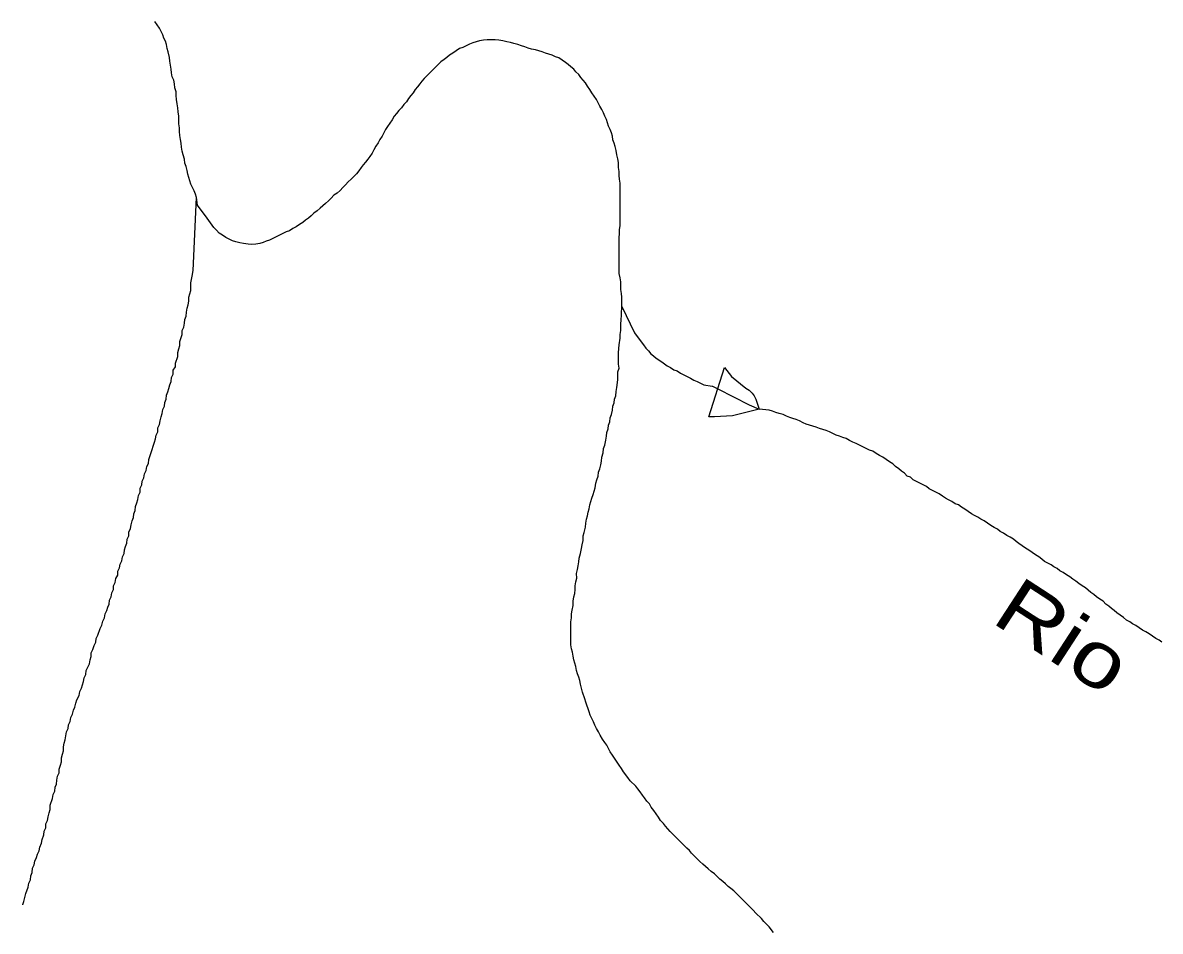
# Model space of a CAD drawing. Extents: x 652.3 to 678, y 7316.9 to 7344.9.
# Drawn here: x 668.312 to 669.946, y 7328.454 to 7329.759 of the extents above; entities that cross this region are included whole.
import ezdxf
from ezdxf.enums import TextEntityAlignment as Align

# ---------------------------------------------------------------- set-up
doc = ezdxf.new("R2010")
doc.units = 0
doc.header["$LTSCALE"] = 0.032
for name, color, linetype, lineweight in [('2', 7, 'Continuous', 25), ('55', 7, 'Continuous', 25), ('7', 7, 'Continuous', 25)]:
    doc.layers.add(name, color=color, linetype=linetype, lineweight=lineweight)
doc.layers.add('61', color=7, linetype='Continuous')

msp = doc.modelspace()

# ---------------------------------------------------------------- linework, layer by layer
at = {"layer": '2'}
for points in [[(669.2976, 7329.1929), (669.2976, 7329.1929), (669.3199, 7329.2637), (669.3302, 7329.251)], [(669.3302, 7329.251), (669.3509, 7329.2343), (669.3557, 7329.2311), (669.3597, 7329.2271), (669.3628, 7329.2231), (669.3652, 7329.2183), (669.37, 7329.204)], [(669.37, 7329.204), (669.37, 7329.204), (669.3318, 7329.1945), (669.3056, 7329.1929), (669.2976, 7329.1929)]]:
    msp.add_lwpolyline(points, dxfattribs=at)
at = {"layer": '55'}
msp.add_lwpolyline([(669.3103, 7329.2332), (669.3556, 7329.2103), (669.37, 7329.204)], dxfattribs=at)
at = {"layer": '7'}
msp.add_line((669.1727, 7329.3512), (669.1727, 7329.3528), dxfattribs=at)
for points in [[(668.5441, 7329.5629), (668.5425, 7329.5692), (668.5409, 7329.5748), (668.5401, 7329.5804), (668.5393, 7329.586), (668.5385, 7329.5915), (668.5377, 7329.5971), (668.5369, 7329.6027), (668.5369, 7329.6082), (668.5361, 7329.6138), (668.5361, 7329.6194), (668.5361, 7329.6249), (668.5353, 7329.6313), (668.5345, 7329.6369), (668.5337, 7329.6424), (668.5329, 7329.6488), (668.5322, 7329.6544), (668.5322, 7329.66), (668.5306, 7329.6655), (668.5298, 7329.6711), (668.529, 7329.6767), (668.5266, 7329.6814), (668.5258, 7329.687), (668.525, 7329.6926), (668.5242, 7329.6981), (668.5234, 7329.7037), (668.5226, 7329.7093), (668.521, 7329.7172), (668.5194, 7329.722), (668.5186, 7329.7276), (668.517, 7329.7324), (668.5146, 7329.7371), (668.5131, 7329.7419), (668.5107, 7329.7467), (668.5083, 7329.7515), (668.5051, 7329.7562), (668.5019, 7329.761)], [(669.1727, 7329.3528), (669.1727, 7329.3544), (669.1727, 7329.3592), (669.1727, 7329.3647), (669.1719, 7329.3703), (669.1711, 7329.3759), (669.1711, 7329.3815), (669.1711, 7329.387), (669.1703, 7329.3926), (669.1687, 7329.399), (669.1687, 7329.4045), (669.1687, 7329.4165), (669.1687, 7329.422), (669.1687, 7329.4276), (669.1687, 7329.4332), (669.1687, 7329.4387), (669.1687, 7329.4443), (669.1687, 7329.4499), (669.1695, 7329.4563), (669.1695, 7329.4618), (669.1703, 7329.4674), (669.1703, 7329.473), (669.1703, 7329.4785), (669.1703, 7329.4841), (669.1703, 7329.4897), (669.1703, 7329.4952), (669.1703, 7329.5008), (669.1703, 7329.5064), (669.1703, 7329.512), (669.1703, 7329.5175), (669.1703, 7329.5231), (669.1703, 7329.5287), (669.1695, 7329.5342), (669.1687, 7329.5398), (669.1687, 7329.5454), (669.1679, 7329.5509), (669.1679, 7329.5581), (669.1671, 7329.5637), (669.1655, 7329.5692), (669.1647, 7329.5756), (669.1631, 7329.5812), (669.1615, 7329.586), (669.1599, 7329.5907), (669.1592, 7329.5963), (669.1576, 7329.6011), (669.156, 7329.6058), (669.1536, 7329.6106), (669.152, 7329.6154), (669.1504, 7329.6202), (669.148, 7329.6249), (669.1464, 7329.6297), (669.144, 7329.6345), (669.1409, 7329.6393), (669.1385, 7329.644), (669.1361, 7329.6488), (669.1329, 7329.6536), (669.1297, 7329.6584), (669.1265, 7329.6631), (669.1233, 7329.6679), (669.1202, 7329.6727), (669.117, 7329.6767), (669.1138, 7329.6806), (669.1106, 7329.6846), (669.1066, 7329.6886), (669.1035, 7329.6926), (669.0995, 7329.6958), (669.0955, 7329.6989), (669.0915, 7329.7021), (669.0867, 7329.7053), (669.082, 7329.7085), (669.0772, 7329.7101), (669.0724, 7329.7125), (669.0676, 7329.7141), (669.0629, 7329.7156), (669.0581, 7329.7172), (669.0533, 7329.7188), (669.0486, 7329.7204), (669.043, 7329.7212), (669.0382, 7329.7228), (669.0334, 7329.7244), (669.0287, 7329.726), (669.0231, 7329.7276), (669.0175, 7329.7292), (669.0127, 7329.7308), (669.0072, 7329.7316), (669.0016, 7329.7332), (668.996, 7329.7339), (668.9905, 7329.7347), (668.9849, 7329.7347), (668.9793, 7329.7347), (668.9738, 7329.7339), (668.9682, 7329.7332), (668.9634, 7329.7316), (668.9586, 7329.73), (668.9539, 7329.7284), (668.9491, 7329.726), (668.9443, 7329.7236), (668.9395, 7329.722), (668.9348, 7329.7188), (668.93, 7329.7156)], [(668.93, 7329.7156), (668.9252, 7329.7125), (668.9212, 7329.7093), (668.9173, 7329.7061), (668.9125, 7329.7029), (668.9085, 7329.6989), (668.9045, 7329.695), (668.9006, 7329.691), (668.8966, 7329.687), (668.8926, 7329.683), (668.8886, 7329.679), (668.8854, 7329.6751), (668.8823, 7329.6711), (668.8791, 7329.6671), (668.8759, 7329.6631), (668.8727, 7329.6584), (668.8695, 7329.6544), (668.8663, 7329.6504), (668.8632, 7329.6456), (668.8592, 7329.6416), (668.856, 7329.6369), (668.852, 7329.6329), (668.8488, 7329.6289), (668.8457, 7329.6249), (668.8425, 7329.6194), (668.8393, 7329.6146), (668.8361, 7329.6098), (668.8329, 7329.6058), (668.8305, 7329.6011), (668.8281, 7329.5963), (668.825, 7329.5915), (668.8226, 7329.5867), (668.8194, 7329.582), (668.8162, 7329.5764), (668.8138, 7329.5716), (668.8106, 7329.5669), (668.8075, 7329.5629), (668.8043, 7329.5589), (668.8011, 7329.5549), (668.7979, 7329.5509), (668.7947, 7329.5462), (668.7915, 7329.5422), (668.7876, 7329.5382), (668.7836, 7329.5342), (668.7796, 7329.5303), (668.7756, 7329.5263), (668.7717, 7329.5223), (668.7677, 7329.5183), (668.7637, 7329.5143), (668.7589, 7329.5112), (668.7549, 7329.5072), (668.751, 7329.5032), (668.747, 7329.4992), (668.743, 7329.496), (668.739, 7329.4929), (668.7351, 7329.4889), (668.7303, 7329.4857), (668.7263, 7329.4817), (668.7223, 7329.4785), (668.7183, 7329.4754), (668.7144, 7329.4722), (668.7096, 7329.469), (668.7048, 7329.4658), (668.7, 7329.4634), (668.6953, 7329.4602), (668.6905, 7329.4586), (668.6857, 7329.4563), (668.6809, 7329.4539), (668.6762, 7329.4515), (668.6714, 7329.4491), (668.6666, 7329.4467), (668.6618, 7329.4451), (668.6571, 7329.4435), (668.6523, 7329.4419), (668.6467, 7329.4411), (668.6412, 7329.4403), (668.6356, 7329.4411), (668.6292, 7329.4419), (668.6237, 7329.4427), (668.6181, 7329.4443), (668.6133, 7329.4459), (668.6085, 7329.4483), (668.6038, 7329.4507), (668.599, 7329.4539), (668.5942, 7329.457), (668.5902, 7329.461), (668.5863, 7329.465), (668.5767, 7329.4785), (668.5632, 7329.4968), (668.5616, 7329.508)], [(668.5616, 7329.508), (668.56, 7329.5127), (668.5584, 7329.5175), (668.556, 7329.5223), (668.5536, 7329.5271), (668.552, 7329.5318), (668.5505, 7329.5366), (668.5489, 7329.5414), (668.5481, 7329.547), (668.5465, 7329.5525), (668.5449, 7329.5573), (668.5441, 7329.5629)], [(668.4677, 7329.0377), (668.4693, 7329.0433), (668.4709, 7329.0481), (668.4717, 7329.0536), (668.4733, 7329.0584), (668.4741, 7329.064), (668.4757, 7329.0695), (668.4772, 7329.0743), (668.478, 7329.0799), (668.4804, 7329.0847), (668.4804, 7329.0902), (668.4828, 7329.095), (668.4836, 7329.1006), (668.486, 7329.1054), (668.4868, 7329.1109), (668.4892, 7329.1157), (668.49, 7329.1213), (668.4924, 7329.126), (668.4932, 7329.1316), (668.4979, 7329.1459), (668.4995, 7329.1507), (668.5011, 7329.1563), (668.5027, 7329.1611), (668.5035, 7329.1666), (668.5059, 7329.1714), (668.5059, 7329.177), (668.5083, 7329.1817), (668.5091, 7329.1873), (668.5107, 7329.1929), (668.5123, 7329.1977), (668.5131, 7329.2032), (668.5154, 7329.208), (668.5162, 7329.2136), (668.5178, 7329.2183), (668.5186, 7329.2239), (668.5202, 7329.2287), (668.5218, 7329.2335), (668.5234, 7329.239), (668.525, 7329.2438), (668.5258, 7329.2494), (668.5282, 7329.2541), (668.5282, 7329.2597), (668.5314, 7329.2645), (668.5314, 7329.2701), (668.5345, 7329.2796), (668.5345, 7329.2852), (668.5361, 7329.2908), (668.5377, 7329.2955), (668.5377, 7329.3011), (668.5393, 7329.3067), (668.5409, 7329.3114), (668.5409, 7329.317), (668.5433, 7329.3218), (668.5441, 7329.3274), (668.5449, 7329.3329), (668.5465, 7329.3377), (668.5473, 7329.3433), (668.5481, 7329.3488), (668.5497, 7329.3536), (668.5505, 7329.3592), (668.5505, 7329.3647), (668.552, 7329.3695), (668.5536, 7329.3743), (668.5536, 7329.3854), (668.5552, 7329.395), (668.5568, 7329.4029), (668.5616, 7329.508)], [(669.1717, 7329.3303), (669.1727, 7329.3512), (669.191, 7329.3138)], [(669.1027, 7328.9279), (669.1035, 7328.9343), (669.105, 7328.9391), (669.1058, 7328.9446), (669.1058, 7328.9502), (669.1066, 7328.9558), (669.1082, 7328.9613), (669.1074, 7328.9677), (669.109, 7328.9733), (669.1098, 7328.9788), (669.1106, 7328.9844), (669.1114, 7328.99), (669.113, 7328.9963), (669.1146, 7329.0035), (669.1154, 7329.0091), (669.117, 7329.0154), (669.117, 7329.0218), (669.1186, 7329.0266), (669.1202, 7329.0345), (669.121, 7329.0401), (669.1218, 7329.0457), (669.1233, 7329.0505), (669.1241, 7329.056), (669.1257, 7329.0608), (669.1265, 7329.0664), (669.1297, 7329.0759), (669.1313, 7329.0815), (669.1345, 7329.091), (669.1353, 7329.0974), (669.1369, 7329.1022), (669.1385, 7329.1077), (669.1393, 7329.1133), (669.1409, 7329.1181), (669.1424, 7329.1237), (669.1432, 7329.1292), (669.144, 7329.1348), (669.1456, 7329.1412), (669.1464, 7329.1475), (669.148, 7329.1523), (669.1496, 7329.1595), (669.1504, 7329.165), (669.1512, 7329.1706), (669.1528, 7329.1754), (669.1536, 7329.1809), (669.1552, 7329.1857), (669.156, 7329.1913), (669.1576, 7329.1961), (669.1592, 7329.2024), (669.1599, 7329.208), (669.1615, 7329.2128), (669.1623, 7329.2183), (669.1639, 7329.2231), (669.1647, 7329.2295), (669.1655, 7329.2351), (669.1671, 7329.2462), (669.1671, 7329.2573), (669.1687, 7329.2629), (669.1679, 7329.2685), (669.1679, 7329.2852), (669.1687, 7329.2963), (669.1703, 7329.3059), (669.1703, 7329.3114), (669.1711, 7329.317), (669.1711, 7329.3281), (669.1717, 7329.3303)], [(669.191, 7329.3138), (669.1973, 7329.3043), (669.2037, 7329.2963), (669.2069, 7329.2915), (669.2109, 7329.2876), (669.2141, 7329.2836), (669.218, 7329.2804), (669.222, 7329.2772), (669.23, 7329.2717), (669.2379, 7329.2661), (669.2427, 7329.2637), (669.2475, 7329.2605), (669.2522, 7329.2589), (669.257, 7329.2557), (669.2713, 7329.2486), (669.2761, 7329.2454), (669.2809, 7329.2438), (669.2904, 7329.239), (669.3023, 7329.2371), (669.3027, 7329.2371), (669.3103, 7329.2332)], [(669.3302, 7329.251), (669.3509, 7329.2343), (669.3557, 7329.2311), (669.3597, 7329.2271), (669.3628, 7329.2231), (669.3652, 7329.2183), (669.37, 7329.204)], [(669.8387, 7328.947), (669.8339, 7328.9502), (669.8291, 7328.9534), (669.8251, 7328.9566), (669.8204, 7328.9597), (669.8164, 7328.9629), (669.8116, 7328.9661), (669.8068, 7328.9693), (669.8021, 7328.9717), (669.7981, 7328.9749), (669.7933, 7328.9772), (669.7893, 7328.9804), (669.7846, 7328.9828), (669.7798, 7328.9852), (669.7758, 7328.9884), (669.7718, 7328.9916), (669.7671, 7328.9948), (669.7623, 7328.9979), (669.7575, 7329.0011), (669.7527, 7329.0043), (669.748, 7329.0075), (669.7432, 7329.0107), (669.7392, 7329.0139), (669.7352, 7329.017), (669.7305, 7329.0202), (669.7257, 7329.0226), (669.7209, 7329.0258), (669.7161, 7329.0282), (669.7122, 7329.0314), (669.7074, 7329.0337), (669.7026, 7329.0369), (669.6978, 7329.0401), (669.6931, 7329.0433), (669.6883, 7329.0457), (669.6843, 7329.0489), (669.6795, 7329.0512), (669.6748, 7329.0536), (669.67, 7329.0568), (669.6652, 7329.06), (669.6604, 7329.0632), (669.6565, 7329.0664), (669.6517, 7329.068), (669.6469, 7329.0711), (669.6421, 7329.0735), (669.6374, 7329.0759), (669.6334, 7329.0791), (669.6286, 7329.0823), (669.6238, 7329.0847), (669.6191, 7329.0871), (669.6143, 7329.0894), (669.6103, 7329.0926), (669.6055, 7329.095), (669.6008, 7329.0974), (669.596, 7329.0998), (669.5912, 7329.1022), (669.5872, 7329.1062), (669.5825, 7329.1077), (669.5785, 7329.1117), (669.5745, 7329.1149), (669.5705, 7329.1181), (669.5658, 7329.1213), (669.5618, 7329.1252), (669.557, 7329.1284), (669.5522, 7329.1316), (669.5474, 7329.1348), (669.5427, 7329.1372), (669.5379, 7329.1404), (669.5331, 7329.1435), (669.5284, 7329.1451), (669.5236, 7329.1475), (669.5188, 7329.1499), (669.514, 7329.1523), (669.5093, 7329.1547), (669.5045, 7329.1563), (669.4997, 7329.1587), (669.4949, 7329.1618), (669.4902, 7329.1634), (669.4854, 7329.165), (669.4806, 7329.1666), (669.4758, 7329.169), (669.4711, 7329.1714), (669.4663, 7329.173), (669.4615, 7329.1746), (669.4567, 7329.1762), (669.452, 7329.1778), (669.4472, 7329.1794), (669.4424, 7329.1809), (669.4376, 7329.1825), (669.4329, 7329.1841), (669.4281, 7329.1873), (669.4233, 7329.1889), (669.4185, 7329.1905), (669.4138, 7329.1921), (669.409, 7329.1937), (669.4042, 7329.1961), (669.3987, 7329.1977), (669.3939, 7329.1992), (669.3891, 7329.2008), (669.3843, 7329.2024), (669.37, 7329.204)], [(668.3119, 7328.4917), (668.312, 7328.4921), (668.3133, 7328.4967), (668.3165, 7328.5078), (668.3197, 7328.5173), (668.3205, 7328.5229), (668.3229, 7328.5277), (668.3237, 7328.5333), (668.3253, 7328.538), (668.3261, 7328.5444), (668.3285, 7328.5492), (668.3293, 7328.5547), (668.3316, 7328.5595), (668.3332, 7328.5643), (668.3356, 7328.5691), (668.3364, 7328.5746), (668.3388, 7328.5802), (668.3396, 7328.5858), (668.342, 7328.5921), (668.3428, 7328.5977), (668.3452, 7328.6025), (668.3452, 7328.6081), (668.3476, 7328.6128), (668.3483, 7328.6184), (668.3499, 7328.624), (668.3515, 7328.6287), (668.3515, 7328.6351), (668.3547, 7328.6447), (668.3555, 7328.6502), (668.3579, 7328.655), (668.3587, 7328.6606), (668.3603, 7328.6653), (668.3611, 7328.6709), (668.3619, 7328.6765), (668.3643, 7328.6813), (668.3643, 7328.6868), (668.3659, 7328.6924), (668.3674, 7328.6972), (668.3674, 7328.7027), (668.369, 7328.7083), (668.3706, 7328.7131), (668.3706, 7328.7187), (668.3714, 7328.7242), (668.373, 7328.729), (668.3738, 7328.7346), (668.3746, 7328.7401), (668.377, 7328.7449), (668.3778, 7328.7505), (668.3802, 7328.7553), (668.381, 7328.7608), (668.3834, 7328.7656), (668.3849, 7328.7712), (668.3865, 7328.7759), (668.3881, 7328.7815), (668.3897, 7328.7863), (668.3929, 7328.7926), (668.3937, 7328.7982), (668.3961, 7328.803), (668.3993, 7328.8125), (668.4001, 7328.8181), (668.4025, 7328.8229), (668.4032, 7328.8285), (668.408, 7328.838), (668.4088, 7328.8436), (668.4104, 7328.8483), (668.4104, 7328.8539), (668.4128, 7328.8587), (668.4144, 7328.8643), (668.4168, 7328.869), (668.4176, 7328.8746), (668.42, 7328.8794), (668.4231, 7328.8889), (668.4255, 7328.8937), (668.4271, 7328.8993), (668.4295, 7328.904), (668.4303, 7328.9096), (668.4327, 7328.9144), (668.4343, 7328.9192), (668.4359, 7328.9239), (668.4367, 7328.9295), (668.4391, 7328.9343), (668.4399, 7328.9399), (668.4422, 7328.9446), (668.4422, 7328.9502), (668.4446, 7328.955), (668.4454, 7328.9605), (668.4486, 7328.9653), (668.4486, 7328.9709), (668.451, 7328.9757), (668.4518, 7328.9812), (668.4542, 7328.986), (668.455, 7328.9916), (668.4574, 7328.9963), (668.4582, 7329.0019), (668.4597, 7329.0067), (668.4613, 7329.0115), (668.4621, 7329.017), (668.4645, 7329.0218), (668.4645, 7329.0274), (668.4669, 7329.0322), (668.4677, 7329.0377)], [(669.9485, 7328.869), (669.9445, 7328.8722), (669.9397, 7328.8746), (669.9349, 7328.8778), (669.9302, 7328.881), (669.9254, 7328.8842), (669.9206, 7328.8865), (669.9159, 7328.8897), (669.9111, 7328.8929), (669.9063, 7328.8953), (669.9023, 7328.8985), (669.8976, 7328.9009), (669.8936, 7328.9048), (669.8888, 7328.908), (669.884, 7328.9112), (669.88, 7328.9144), (669.8761, 7328.9176), (669.8721, 7328.9208), (669.8681, 7328.9239), (669.8641, 7328.9279), (669.8594, 7328.9311), (669.8546, 7328.9343), (669.8506, 7328.9375), (669.8466, 7328.9406), (669.8426, 7328.9438), (669.8387, 7328.947)], [(669.3907, 7328.4521), (669.3843, 7328.4601), (669.3764, 7328.468), (669.3732, 7328.472), (669.3652, 7328.4799), (669.3613, 7328.4839), (669.3334, 7328.5118), (669.3294, 7328.515), (669.3255, 7328.5181), (669.3215, 7328.5221), (669.3175, 7328.5253), (669.3135, 7328.5285), (669.3056, 7328.5364), (669.3008, 7328.5396), (669.2968, 7328.5436), (669.2928, 7328.5468), (669.2889, 7328.55), (669.2849, 7328.5539), (669.2729, 7328.5659), (669.2698, 7328.5699), (669.2658, 7328.573), (669.2419, 7328.5969), (669.2387, 7328.6009), (669.2355, 7328.6049), (669.2324, 7328.6088), (669.2284, 7328.6128), (669.2252, 7328.6176), (669.222, 7328.6224), (669.2188, 7328.6271), (669.2149, 7328.6319), (669.2125, 7328.6367), (669.2085, 7328.6407), (669.2053, 7328.6454), (669.2021, 7328.6494), (669.1989, 7328.6542), (669.1958, 7328.6582), (669.1926, 7328.6622), (669.1846, 7328.6701), (669.1814, 7328.6749), (669.1751, 7328.6828), (669.1719, 7328.6876), (669.1687, 7328.6924), (669.1592, 7328.7067), (669.156, 7328.7115), (669.1512, 7328.721), (669.148, 7328.725), (669.1448, 7328.7298), (669.1416, 7328.7354), (669.1393, 7328.7401), (669.1361, 7328.7449), (669.1337, 7328.7497), (669.1321, 7328.7545), (669.1273, 7328.764), (669.1257, 7328.7688), (669.121, 7328.7831), (669.1194, 7328.7879), (669.1162, 7328.7974), (669.1146, 7328.803), (669.113, 7328.8086), (669.1122, 7328.8141), (669.1106, 7328.8189), (669.109, 7328.8237), (669.1074, 7328.8285), (669.1066, 7328.834), (669.105, 7328.8388), (669.1035, 7328.8436), (669.1027, 7328.8491), (669.1019, 7328.8547), (669.1003, 7328.8595), (669.0995, 7328.8651), (669.0995, 7328.8985), (669.1003, 7328.904), (669.1003, 7328.9096), (669.1011, 7328.9152), (669.1027, 7328.9216), (669.1027, 7328.9279)]]:
    msp.add_lwpolyline(points, dxfattribs=at)

# ---------------------------------------------------------------- texts
at = {"layer": '61', "width": 1.25}
msp.add_text('Rio', height=0.08, rotation=326.95, dxfattribs=at).set_placement((669.7853, 7328.8444), align=Align.CENTER)

doc.saveas('drawing.dxf')
